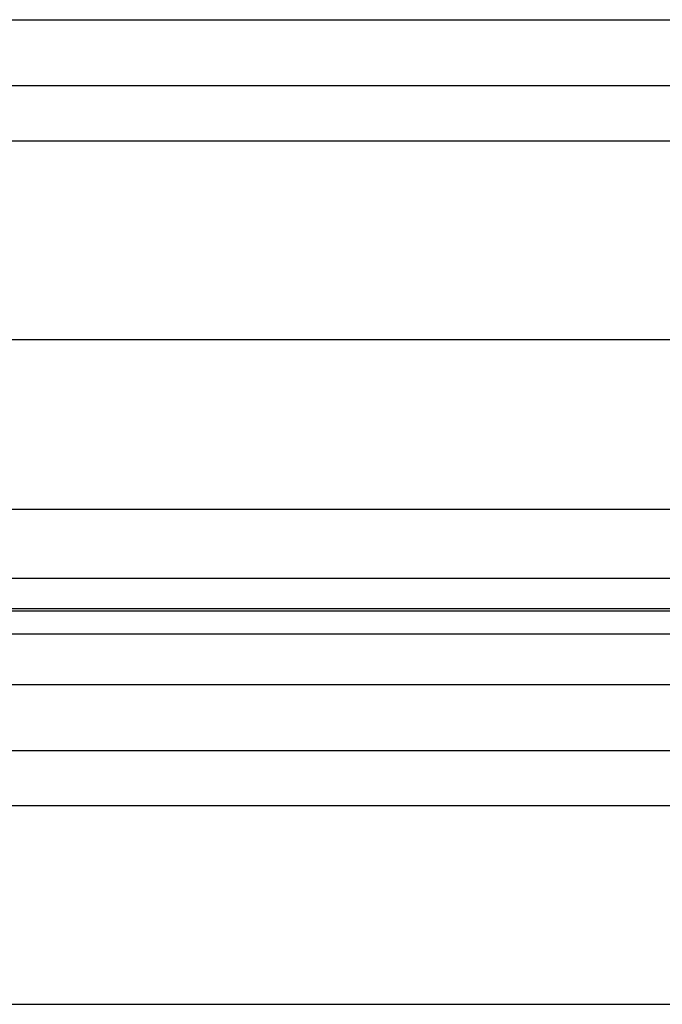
# Model space of a CAD drawing. Header units: inches. Extents: x 170 to 284, y 215 to 248.
# Tile 372 of 656: x 202.699 to 202.898, y 223.457 to 223.761. Entities that reach past the tile are written whole.
import ezdxf

# ---------------------------------------------------------------- set-up
doc = ezdxf.new("R2010")
doc.units = ezdxf.units.IN
doc.header["$LTSCALE"] = 0.25
doc.header["$MEASUREMENT"] = 0
doc.layers.add('RH FRONT OF HOOD', color=7, linetype='Continuous')

msp = doc.modelspace()

# ---------------------------------------------------------------- linework, layer by layer
at = {"layer": 'RH FRONT OF HOOD'}
for p, q in [((202.5003237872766, 223.7609174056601), (206.5326438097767, 223.7609174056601)), ((202.5003237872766, 223.7405294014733), (206.5326438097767, 223.7405294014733)), ((202.5768719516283, 223.7234537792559), (206.4560926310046, 223.7234537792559)), ((202.5304915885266, 223.6620613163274), (206.5024760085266, 223.6620613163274)), ((202.5003237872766, 223.609675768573), (206.5326438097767, 223.609675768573)), ((202.5003237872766, 223.5882967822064), (206.5326438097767, 223.5882967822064)), ((206.5326438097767, 223.5788115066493), (202.5003237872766, 223.5788115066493)), ((202.5003237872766, 223.5781721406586), (206.5326438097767, 223.5781721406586)), ((202.5003237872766, 223.5711540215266), (206.5326438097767, 223.5711540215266)), ((202.5003237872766, 223.5554699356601), (206.5326438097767, 223.5554699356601)), ((202.5003237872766, 223.5350819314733), (206.5326438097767, 223.5350819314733)), ((202.5768719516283, 223.5180063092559), (206.4560926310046, 223.5180063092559)), ((202.5304915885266, 223.4566138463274), (206.5024760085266, 223.4566138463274))]:
    msp.add_line(p, q, dxfattribs=at)

doc.saveas('drawing.dxf')
